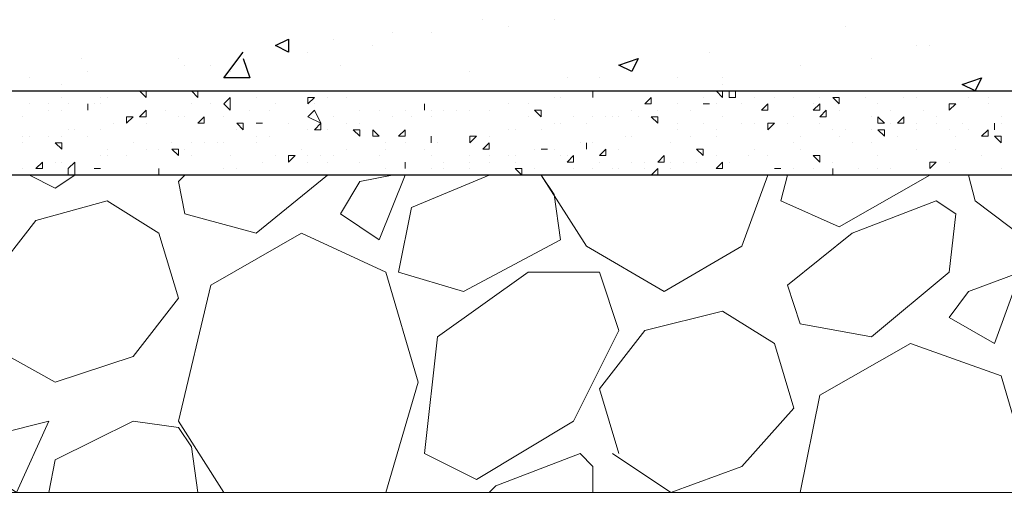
# Model space of a CAD drawing. Header units: metres. Extents: x 5.7 to 89.8, y 4 to 63.5.
# Tile 275 of 475: x 55.859 to 57.323, y 9.243 to 9.946. Entities that reach past the tile are written whole.
import ezdxf

# ---------------------------------------------------------------- set-up
doc = ezdxf.new("R2010")
doc.units = ezdxf.units.M
doc.header["$MEASUREMENT"] = 0
for name, color, linetype in [('PDF17_hatch', 7, 'Continuous'), ('PDF17_hatch-borshi', 7, 'Continuous'), ('PDF17_kaff', 7, 'Continuous')]:
    doc.layers.add(name, color=color, linetype=linetype)

msp = doc.modelspace()

# ---------------------------------------------------------------- linework, layer by layer
at = {"layer": 'PDF17_hatch', "lineweight": 25}
for points in [[(56.548, 9.9458), (56.548, 9.9458)], [(56.6539, 9.9458), (56.6539, 9.9458)], [(56.4131, 9.9266), (56.4131, 9.9266)], [(56.4709, 9.9266), (56.4709, 9.9266)], [(56.5865, 9.9362), (56.5865, 9.9362)], [(57.0873, 9.9362), (57.0873, 9.9362)], [(56.3265, 9.9169), (56.3265, 9.9169)], [(56.1916, 9.888), (56.2013, 9.8591), (56.1627, 9.8591), (56.1916, 9.8977)], [(56.2879, 9.8977), (56.2879, 9.8977)], [(56.3843, 9.9073), (56.3843, 9.9073)], [(56.8851, 9.8977), (56.8851, 9.8977)], [(57.1933, 9.9073), (57.1933, 9.9073)], [(57.2125, 9.9073), (57.2125, 9.9073)], [(55.9509, 9.888), (55.9509, 9.888)], [(56.0953, 9.888), (56.0953, 9.888)], [(57.1259, 9.888), (57.1259, 9.888)], [(55.9605, 9.8688), (55.9605, 9.8688)], [(56.105, 9.8784), (56.105, 9.8784)], [(56.1435, 9.8784), (56.1435, 9.8784)], [(56.1724, 9.8688), (56.1724, 9.8688)], [(56.3361, 9.8784), (56.3361, 9.8784)], [(56.5287, 9.8688), (56.5287, 9.8688)], [(57.0199, 9.8784), (57.0199, 9.8784)], [(55.8738, 9.8591), (55.8738, 9.8591)], [(56.6732, 9.8591), (56.6732, 9.8591)], [(56.7213, 9.8591), (56.7213, 9.8591)], [(56.8369, 9.8591), (56.8369, 9.8591)], [(56.9043, 9.8591), (56.9043, 9.8591)], [(55.922, 9.8495), (55.922, 9.8495)], [(56.0279, 9.8399), (56.0279, 9.8399)], [(56.7695, 9.8399), (56.7695, 9.8399)], [(56.9043, 9.8495), (56.9043, 9.8495)], [(57.097, 9.8399), (57.097, 9.8399)]]:
    msp.add_lwpolyline(points, dxfattribs=at)
for points in [[(56.259, 9.9169), (56.259, 9.8977), (56.2398, 9.9073)], [(56.7791, 9.888), (56.7695, 9.8688), (56.7502, 9.8784)], [(57.2896, 9.8591), (57.28, 9.8399), (57.2607, 9.8495)]]:
    msp.add_lwpolyline(points, close=True, dxfattribs=at)
at = {"layer": 'PDF17_hatch-borshi', "lineweight": 18}
for points in [[(56.0375, 9.8399), (56.0375, 9.8399)], [(56.0375, 9.8399), (56.0472, 9.8302), (56.0472, 9.8399)], [(56.0472, 9.8399), (56.0472, 9.8399)], [(56.105, 9.8399), (56.105, 9.8399)], [(56.1146, 9.8399), (56.1146, 9.8399)], [(56.1146, 9.8399), (56.1242, 9.8302), (56.1242, 9.8399)], [(56.5287, 9.8399), (56.5287, 9.8399)], [(56.9236, 9.8399), (56.9236, 9.8302), (56.914, 9.8302), (56.914, 9.8399)], [(56.9236, 9.8399), (56.9236, 9.8399)], [(56.9429, 9.8399), (56.9429, 9.8399)], [(57.0392, 9.8399), (57.0392, 9.8399)], [(57.1066, 9.8399), (57.1066, 9.8399)], [(57.2607, 9.8399), (57.2607, 9.8399)], [(57.28, 9.8399), (57.28, 9.8399)], [(55.922, 9.8302), (55.922, 9.8302)], [(55.9797, 9.8302), (55.9797, 9.8302)], [(55.9894, 9.8302), (55.9894, 9.8302)], [(56.0472, 9.8302), (56.0472, 9.8302)], [(56.0472, 9.8302), (56.0472, 9.8302)], [(56.0472, 9.8302), (56.0472, 9.8302)], [(56.2109, 9.8302), (56.2109, 9.8302)], [(56.3168, 9.8302), (56.3168, 9.8302)], [(56.3457, 9.8302), (56.3457, 9.8302)], [(56.3457, 9.8302), (56.3457, 9.8302)], [(56.6539, 9.8302), (56.6539, 9.8302)], [(56.6636, 9.8302), (56.6636, 9.8302)], [(56.7117, 9.8302), (56.7117, 9.8302)], [(56.8754, 9.8302), (56.8754, 9.8302)], [(56.9525, 9.8302), (56.9525, 9.8302)], [(56.9814, 9.8302), (56.9814, 9.8302)], [(57.0103, 9.8302), (57.0103, 9.8302)], [(57.0488, 9.8302), (57.0488, 9.8302)], [(57.1162, 9.8302), (57.1162, 9.8302)], [(57.174, 9.8302), (57.174, 9.8302)], [(57.1933, 9.8302), (57.1933, 9.8302)], [(57.2703, 9.8302), (57.2703, 9.8302)], [(57.2992, 9.8302), (57.2992, 9.8302)], [(55.8738, 9.8206), (55.8738, 9.8206)], [(55.8738, 9.8206), (55.8738, 9.8206)], [(55.8738, 9.8206), (55.8738, 9.8206)], [(55.9027, 9.8206), (55.9027, 9.8206)], [(55.9027, 9.811), (55.9027, 9.811)], [(55.922, 9.811), (55.922, 9.811)], [(55.9316, 9.8206), (55.9316, 9.8206)], [(55.9605, 9.811), (55.9605, 9.811)], [(55.9701, 9.8206), (55.9701, 9.8206)], [(55.9797, 9.8206), (55.9797, 9.8206)], [(56.0761, 9.811), (56.0761, 9.811)], [(56.1146, 9.8206), (56.1146, 9.8206)], [(56.1435, 9.8206), (56.1435, 9.8206)], [(56.1724, 9.8206), (56.1724, 9.8206)], [(56.1724, 9.811), (56.1724, 9.811)], [(56.2013, 9.811), (56.2013, 9.811)], [(56.2302, 9.811), (56.2302, 9.811)], [(56.2398, 9.8206), (56.2398, 9.8206)], [(56.2398, 9.8206), (56.2398, 9.8206)], [(56.2879, 9.8206), (56.2879, 9.8206)], [(56.2976, 9.8206), (56.2976, 9.8206)], [(56.365, 9.811), (56.365, 9.811)], [(56.3939, 9.811), (56.3939, 9.811)], [(56.4324, 9.811), (56.4324, 9.811)], [(56.4613, 9.8206), (56.4613, 9.8206)], [(56.4613, 9.8206), (56.4613, 9.8206)], [(56.4709, 9.811), (56.4709, 9.811)], [(56.4902, 9.811), (56.4902, 9.811)], [(56.5095, 9.811), (56.5095, 9.811)], [(56.5287, 9.811), (56.5287, 9.811)], [(56.5576, 9.811), (56.5576, 9.811)], [(56.5865, 9.8206), (56.5865, 9.8206)], [(56.5865, 9.8206), (56.5865, 9.8206)], [(56.6154, 9.8206), (56.6154, 9.8206)], [(56.7695, 9.811), (56.7695, 9.811)], [(56.808, 9.811), (56.808, 9.811)], [(56.8369, 9.8206), (56.8369, 9.8206)], [(56.8562, 9.811), (56.8562, 9.811)], [(56.8851, 9.8206), (56.8851, 9.8206)], [(56.8851, 9.8206), (56.8851, 9.8206)], [(56.8947, 9.8206), (56.8947, 9.8206)], [(56.9332, 9.8206), (56.9332, 9.8206)], [(56.9718, 9.811), (56.9718, 9.811)], [(57.0392, 9.8206), (57.0392, 9.8206)], [(57.0777, 9.811), (57.0777, 9.811)], [(57.1355, 9.8206), (57.1355, 9.8206)], [(57.1548, 9.811), (57.1548, 9.811)], [(57.2029, 9.811), (57.2029, 9.811)], [(57.2414, 9.8206), (57.2414, 9.8206)], [(57.2992, 9.8206), (57.2992, 9.8206)], [(57.2992, 9.8206), (57.2992, 9.8206)], [(55.8642, 9.8014), (55.8642, 9.8014)], [(56.0953, 9.8014), (56.0953, 9.8014)], [(56.105, 9.8014), (56.105, 9.8014)], [(56.1627, 9.8014), (56.1627, 9.8014)], [(56.3265, 9.8014), (56.3265, 9.8014)], [(56.4131, 9.8014), (56.4131, 9.8014)], [(56.442, 9.8014), (56.442, 9.8014)], [(56.4709, 9.8014), (56.4709, 9.8014)], [(56.6154, 9.8014), (56.6154, 9.8014)], [(56.6828, 9.8014), (56.6828, 9.8014)], [(56.7117, 9.8014), (56.7117, 9.8014)], [(56.731, 9.8014), (56.731, 9.8014)], [(56.7406, 9.8014), (56.7406, 9.8014)], [(56.7502, 9.8014), (56.7502, 9.8014)], [(56.7791, 9.8014), (56.7791, 9.8014)], [(56.9043, 9.8014), (56.9043, 9.8014)], [(57.0103, 9.8014), (57.0103, 9.8014)], [(57.1259, 9.8014), (57.1259, 9.8014)], [(57.2222, 9.8014), (57.2222, 9.8014)], [(57.3185, 9.8014), (57.3185, 9.8014)], [(55.9316, 9.7821), (55.9316, 9.7821)], [(55.9412, 9.7821), (55.9412, 9.7821)], [(55.9797, 9.7821), (55.9797, 9.7821)], [(55.999, 9.7917), (55.999, 9.7917)], [(56.0183, 9.7917), (56.0183, 9.7917)], [(56.0472, 9.7917), (56.0472, 9.7917)], [(56.0472, 9.7917), (56.0472, 9.7917)], [(56.182, 9.7821), (56.182, 9.7821)], [(56.2205, 9.7917), (56.2205, 9.7917)], [(56.259, 9.7917), (56.259, 9.7917)], [(56.2879, 9.7821), (56.2879, 9.7821)], [(56.2879, 9.7821), (56.2879, 9.7821)], [(56.3168, 9.7821), (56.3168, 9.7821)], [(56.3457, 9.7917), (56.3457, 9.7917)], [(56.365, 9.7917), (56.365, 9.7917)], [(56.5865, 9.7821), (56.5865, 9.7821)], [(56.5865, 9.7821), (56.5865, 9.7821)], [(56.5961, 9.7821), (56.5961, 9.7821)], [(56.6347, 9.7821), (56.6347, 9.7821)], [(56.6539, 9.7917), (56.6539, 9.7917)], [(56.6636, 9.7917), (56.6636, 9.7917)], [(56.7021, 9.7917), (56.7021, 9.7917)], [(56.808, 9.7917), (56.808, 9.7917)], [(56.8369, 9.7917), (56.8369, 9.7917)], [(56.8369, 9.7821), (56.8369, 9.7821)], [(56.8754, 9.7917), (56.8754, 9.7917)], [(56.8947, 9.7821), (56.8947, 9.7821)], [(56.9332, 9.7917), (56.9332, 9.7917)], [(56.9525, 9.7917), (56.9525, 9.7917)], [(56.9718, 9.7821), (56.9718, 9.7821)], [(57.0007, 9.7917), (57.0007, 9.7917)], [(57.0007, 9.7917), (57.0007, 9.7917)], [(57.0488, 9.7917), (57.0488, 9.7917)], [(57.0681, 9.7821), (57.0681, 9.7821)], [(57.0873, 9.7821), (57.0873, 9.7821)], [(57.1259, 9.7821), (57.1259, 9.7821)], [(57.1355, 9.7821), (57.1355, 9.7821)], [(57.1548, 9.7917), (57.1548, 9.7917)], [(57.1933, 9.7917), (57.1933, 9.7917)], [(57.1933, 9.7821), (57.1933, 9.7821)], [(57.2222, 9.7917), (57.2222, 9.7917)], [(57.2222, 9.7917), (57.2222, 9.7917)], [(57.2222, 9.7917), (57.2222, 9.7917)], [(57.2414, 9.7821), (57.2414, 9.7821)], [(57.2607, 9.7917), (57.2607, 9.7917)], [(57.2703, 9.7821), (57.2703, 9.7821)], [(57.3089, 9.7821), (57.3089, 9.7821)], [(57.3185, 9.7917), (57.3185, 9.7917)], [(55.8642, 9.7725), (55.8642, 9.7725)], [(55.8738, 9.7725), (55.8738, 9.7725)], [(55.9027, 9.7725), (55.9027, 9.7725)], [(55.9027, 9.7725), (55.9027, 9.7725)], [(55.922, 9.7725), (55.922, 9.7725)], [(55.9605, 9.7725), (55.9605, 9.7725)], [(56.2109, 9.7725), (56.2109, 9.7725)], [(56.2302, 9.7725), (56.2302, 9.7725)], [(56.5287, 9.7725), (56.5287, 9.7725)], [(56.5576, 9.7725), (56.5576, 9.7725)], [(56.7599, 9.7725), (56.7599, 9.7725)], [(56.7695, 9.7725), (56.7695, 9.7725)], [(56.8562, 9.7725), (56.8562, 9.7725)], [(56.8947, 9.7725), (56.8947, 9.7725)], [(57.0199, 9.7725), (57.0199, 9.7725)], [(57.0777, 9.7725), (57.0777, 9.7725)], [(57.1644, 9.7725), (57.1644, 9.7725)], [(57.2511, 9.7725), (57.2511, 9.7725)], [(57.3185, 9.7725), (57.3185, 9.7725)], [(55.8642, 9.7628), (55.8642, 9.7628)], [(55.8642, 9.7628), (55.8642, 9.7628)], [(55.922, 9.7532), (55.922, 9.7532)], [(55.9894, 9.7532), (55.9894, 9.7532)], [(56.0279, 9.7628), (56.0279, 9.7628)], [(56.0472, 9.7532), (56.0472, 9.7532)], [(56.0472, 9.7532), (56.0472, 9.7532)], [(56.0472, 9.7532), (56.0472, 9.7532)], [(56.0664, 9.7532), (56.0664, 9.7532)], [(56.0857, 9.7628), (56.0857, 9.7628)], [(56.105, 9.7532), (56.105, 9.7532)], [(56.1146, 9.7628), (56.1146, 9.7628)], [(56.1338, 9.7628), (56.1338, 9.7628)], [(56.1531, 9.7628), (56.1531, 9.7628)], [(56.1627, 9.7628), (56.1627, 9.7628)], [(56.1627, 9.7628), (56.1627, 9.7628)], [(56.2109, 9.7628), (56.2109, 9.7628)], [(56.2783, 9.7532), (56.2783, 9.7532)], [(56.3457, 9.7532), (56.3457, 9.7532)], [(56.3457, 9.7532), (56.3457, 9.7532)], [(56.4035, 9.7628), (56.4035, 9.7628)], [(56.4035, 9.7532), (56.4035, 9.7532)], [(56.4035, 9.7532), (56.4035, 9.7532)], [(56.4324, 9.7628), (56.4324, 9.7628)], [(56.4613, 9.7532), (56.4613, 9.7532)], [(56.4709, 9.7628), (56.4709, 9.7628)], [(56.4709, 9.7628), (56.4709, 9.7628)], [(56.4806, 9.7628), (56.4806, 9.7628)], [(56.5287, 9.7628), (56.5287, 9.7628)], [(56.5576, 9.7532), (56.5576, 9.7532)], [(56.625, 9.7532), (56.625, 9.7532)], [(56.6443, 9.7532), (56.6443, 9.7532)], [(56.6539, 9.7532), (56.6539, 9.7532)], [(56.6925, 9.7628), (56.6925, 9.7628)], [(56.7021, 9.7628), (56.7021, 9.7628)], [(56.7021, 9.7532), (56.7021, 9.7532)], [(56.7117, 9.7628), (56.7117, 9.7628)], [(56.7502, 9.7532), (56.7502, 9.7532)], [(56.8273, 9.7628), (56.8273, 9.7628)], [(56.9525, 9.7532), (56.9525, 9.7532)], [(56.9525, 9.7532), (56.9525, 9.7532)], [(57.0103, 9.7628), (57.0103, 9.7628)], [(57.0199, 9.7532), (57.0199, 9.7532)], [(57.097, 9.7628), (57.097, 9.7628)], [(57.1259, 9.7628), (57.1259, 9.7628)], [(57.1933, 9.7532), (57.1933, 9.7532)], [(57.2511, 9.7532), (57.2511, 9.7532)], [(57.3185, 9.7628), (57.3185, 9.7628)], [(55.9797, 9.7436), (55.9797, 9.7436)], [(55.9797, 9.7436), (55.9797, 9.7436)], [(55.9894, 9.7436), (55.9894, 9.7436)], [(56.0183, 9.7436), (56.0183, 9.7436)], [(56.1146, 9.7436), (56.1146, 9.7436)], [(56.1724, 9.7436), (56.1724, 9.7436)], [(56.2398, 9.7436), (56.2398, 9.7436)], [(56.2879, 9.7436), (56.2879, 9.7436)], [(56.3072, 9.7436), (56.3072, 9.7436)], [(56.3265, 9.7436), (56.3265, 9.7436)], [(56.3939, 9.7436), (56.3939, 9.7436)], [(56.4709, 9.7436), (56.4709, 9.7436)], [(56.5287, 9.7436), (56.5287, 9.7436)], [(56.5576, 9.7436), (56.5576, 9.7436)], [(56.5865, 9.7436), (56.5865, 9.7436)], [(56.5961, 9.7436), (56.5961, 9.7436)], [(56.6636, 9.7436), (56.6636, 9.7436)], [(56.6732, 9.7436), (56.6732, 9.7436)], [(56.8754, 9.7436), (56.8754, 9.7436)], [(56.8947, 9.7436), (56.8947, 9.7436)], [(56.9429, 9.7436), (56.9429, 9.7436)], [(56.9718, 9.7436), (56.9718, 9.7436)], [(57.1355, 9.7436), (57.1355, 9.7436)], [(57.2896, 9.7436), (57.2896, 9.7436)], [(57.2896, 9.7436), (57.2896, 9.7436)], [(55.8642, 9.7243), (55.8642, 9.7243)], [(55.8642, 9.7243), (55.8642, 9.7243)], [(55.8738, 9.7147), (55.9123, 9.6954), (55.9412, 9.7147), (55.9412, 9.7339), (55.9316, 9.7243), (55.9316, 9.7147)], [(55.9123, 9.7339), (55.9123, 9.7339)], [(55.9123, 9.7339), (55.9123, 9.7339)], [(55.922, 9.7339), (55.922, 9.7339)], [(55.9797, 9.7243), (55.9797, 9.7243)], [(56.1627, 9.7243), (56.1627, 9.7243)], [(56.182, 9.7243), (56.182, 9.7243)], [(56.2205, 9.7339), (56.2205, 9.7339)], [(56.259, 9.7339), (56.259, 9.7339)], [(56.2879, 9.7339), (56.2879, 9.7339)], [(56.3168, 9.7339), (56.3168, 9.7339)], [(56.365, 9.7339), (56.365, 9.7339)], [(56.4035, 9.7243), (56.4035, 9.7243)], [(56.4324, 9.7339), (56.4324, 9.7339)], [(56.4324, 9.7339), (56.4324, 9.7339)], [(56.4709, 9.7243), (56.4709, 9.7243)], [(56.4902, 9.7339), (56.4902, 9.7339)], [(56.4902, 9.7243), (56.4902, 9.7243)], [(56.5287, 9.7339), (56.5287, 9.7339)], [(56.5287, 9.7243), (56.5287, 9.7243)], [(56.5576, 9.7339), (56.5576, 9.7339)], [(56.5576, 9.7339), (56.5576, 9.7339)], [(56.5961, 9.7339), (56.5961, 9.7339)], [(56.6058, 9.7147), (56.5961, 9.7243), (56.6058, 9.7243), (56.6058, 9.7147), (56.6347, 9.7147), (56.7021, 9.6087), (56.8177, 9.5413), (56.9332, 9.6087), (56.9718, 9.7147)], [(56.625, 9.7243), (56.625, 9.7243)], [(56.6828, 9.7243), (56.6828, 9.7243)], [(56.7117, 9.7243), (56.7117, 9.7243)], [(56.7213, 9.7339), (56.7213, 9.7339)], [(56.7406, 9.7243), (56.7406, 9.7243)], [(56.7502, 9.7243), (56.7502, 9.7243)], [(56.7695, 9.7339), (56.7695, 9.7339)], [(56.7888, 9.7339), (56.7888, 9.7339)], [(56.7888, 9.7243), (56.7888, 9.7243)], [(56.7984, 9.7147), (56.808, 9.7243), (56.808, 9.7147)], [(56.808, 9.7339), (56.808, 9.7339)], [(56.8273, 9.7339), (56.8273, 9.7339)], [(56.8273, 9.7243), (56.8273, 9.7243)], [(56.8466, 9.7339), (56.8466, 9.7339)], [(56.8658, 9.7339), (56.8658, 9.7339)], [(56.914, 9.7339), (56.914, 9.7339)], [(56.9814, 9.7243), (56.9814, 9.7243)], [(56.9814, 9.7243), (56.9814, 9.7243)], [(57.0103, 9.7243), (57.0103, 9.7243)], [(57.0392, 9.7243), (57.0392, 9.7243)], [(57.0681, 9.7339), (57.0681, 9.7339)], [(57.1066, 9.7243), (57.1066, 9.7243)], [(57.1355, 9.7243), (57.1355, 9.7243)], [(57.1548, 9.7243), (57.1548, 9.7243)], [(57.2125, 9.7339), (57.2125, 9.7339)], [(57.2222, 9.7339), (57.2222, 9.7339)], [(57.2414, 9.7339), (57.2414, 9.7339)], [(57.3185, 9.7243), (57.3185, 9.7243)], [(57.3185, 9.7243), (57.3185, 9.7243)], [(56.3168, 9.7147), (56.2109, 9.628), (56.105, 9.6569), (56.0953, 9.705), (56.105, 9.7147)], [(56.4131, 9.7147), (56.365, 9.705), (56.3361, 9.6569), (56.3939, 9.6184), (56.4324, 9.7147)], [(56.5576, 9.7147), (56.442, 9.6665), (56.4228, 9.5702), (56.5191, 9.5413), (56.6636, 9.6184), (56.6539, 9.6858), (56.6347, 9.7147)], [(57.2125, 9.7147), (57.0777, 9.6376), (56.991, 9.6761), (57.0007, 9.7147)], [(57.2703, 9.7147), (57.28, 9.6761), (57.357, 9.6184), (57.4726, 9.6569), (57.5207, 9.7147)], [(55.8353, 9.4643), (55.816, 9.5606), (55.8834, 9.6473), (55.9894, 9.6761), (56.0664, 9.628), (56.0953, 9.5317), (56.0279, 9.445), (55.9123, 9.4065), (55.8256, 9.4546)], [(56.4035, 9.2427), (56.4517, 9.4065), (56.4035, 9.5702), (56.2783, 9.628), (56.1435, 9.5509), (56.0953, 9.3487), (56.1627, 9.2427)], [(56.7502, 9.3005), (56.7213, 9.3968), (56.7888, 9.4835), (56.9043, 9.5124), (56.9814, 9.4643), (57.0103, 9.3679), (56.9332, 9.2813), (56.8273, 9.2427), (56.7406, 9.3005)], [(57.3666, 9.2427), (57.3666, 9.2524), (57.3185, 9.4161), (57.1836, 9.4643), (57.0488, 9.3872), (57.0199, 9.2427)], [(56.1242, 9.2427), (56.1146, 9.3102), (56.0953, 9.3391), (56.0279, 9.3487), (55.9123, 9.2909), (55.9027, 9.2427)], [(56.5576, 9.2427), (56.5672, 9.2524), (56.6925, 9.3005), (56.7117, 9.2813), (56.7117, 9.2427)]]:
    msp.add_lwpolyline(points, dxfattribs=at)
for points in [[(56.7117, 9.8399), (56.7117, 9.8302)], [(56.9043, 9.8399), (56.9043, 9.8302), (56.8947, 9.8399)], [(56.1724, 9.811), (56.1627, 9.8206), (56.1724, 9.8302)], [(56.2976, 9.8302), (56.2879, 9.8206), (56.2879, 9.8302)], [(56.7984, 9.8302), (56.7984, 9.8206), (56.7888, 9.8206)], [(57.0777, 9.8302), (57.0777, 9.8206), (57.0681, 9.8302)], [(55.9605, 9.8206), (55.9605, 9.811)], [(56.0472, 9.811), (56.0472, 9.8014), (56.0375, 9.8014)], [(56.3072, 9.7917), (56.2879, 9.8014), (56.2976, 9.811)], [(56.4613, 9.8206), (56.4613, 9.811)], [(56.6347, 9.811), (56.6347, 9.8014), (56.625, 9.811)], [(56.8851, 9.8206), (56.8754, 9.8206)], [(56.9718, 9.8206), (56.9718, 9.811), (56.9621, 9.811)], [(57.0488, 9.811), (57.0392, 9.811), (57.0488, 9.8206)], [(57.0584, 9.811), (57.0584, 9.8014), (57.0488, 9.8014)], [(57.2511, 9.8206), (57.2414, 9.811), (57.2414, 9.8206)], [(56.0279, 9.8014), (56.0183, 9.7917), (56.0183, 9.8014)], [(56.1338, 9.8014), (56.1338, 9.7917), (56.1242, 9.7917)], [(56.808, 9.8014), (56.808, 9.7917), (56.7984, 9.8014)], [(57.1355, 9.8014), (57.1451, 9.7917), (57.1355, 9.7917)], [(57.174, 9.7917), (57.1644, 9.7917), (57.174, 9.8014)], [(56.1916, 9.7917), (56.1916, 9.7821), (56.182, 9.7917)], [(56.2205, 9.7917), (56.2109, 9.7917)], [(56.3072, 9.7917), (56.3072, 9.7821), (56.2976, 9.7821)], [(56.365, 9.7821), (56.365, 9.7725), (56.3554, 9.7821)], [(56.3843, 9.7821), (56.3939, 9.7725), (56.3843, 9.7725)], [(56.4324, 9.7725), (56.4228, 9.7725), (56.4324, 9.7821)], [(56.9814, 9.7917), (56.9718, 9.7821), (56.9718, 9.7917)], [(57.1451, 9.7821), (57.1451, 9.7725), (57.1355, 9.7821)], [(57.2992, 9.7725), (57.2896, 9.7725), (57.2992, 9.7821)], [(57.3089, 9.7917), (57.3089, 9.7821)], [(56.4709, 9.7725), (56.4709, 9.7628)], [(56.5384, 9.7725), (56.5287, 9.7628), (56.5287, 9.7725)], [(57.3185, 9.7725), (57.3185, 9.7628), (57.3089, 9.7725)], [(55.922, 9.7628), (55.922, 9.7532), (55.9123, 9.7628)], [(56.0953, 9.7532), (56.0953, 9.7436), (56.0857, 9.7532)], [(56.5576, 9.7532), (56.548, 9.7532), (56.5576, 9.7628)], [(56.5576, 9.7628), (56.5576, 9.7532)], [(56.6443, 9.7532), (56.6347, 9.7532)], [(56.7021, 9.7628), (56.7021, 9.7532)], [(56.731, 9.7532), (56.731, 9.7436), (56.7213, 9.7436)], [(56.8754, 9.7532), (56.8754, 9.7436), (56.8658, 9.7532)], [(56.2687, 9.7436), (56.259, 9.7339), (56.259, 9.7436)], [(56.6828, 9.7339), (56.6732, 9.7339), (56.6828, 9.7436)], [(56.8177, 9.7436), (56.8177, 9.7339), (56.808, 9.7339)], [(57.0488, 9.7436), (57.0488, 9.7339), (57.0392, 9.7436)], [(55.8931, 9.7339), (55.8931, 9.7243), (55.8834, 9.7243)], [(55.9797, 9.7243), (55.9701, 9.7243)], [(56.0664, 9.7243), (56.0664, 9.7147)], [(56.4324, 9.7339), (56.4324, 9.7243)], [(56.9043, 9.7339), (56.9043, 9.7243), (56.8947, 9.7243)], [(56.9814, 9.7243), (56.991, 9.7243)], [(57.0681, 9.7243), (57.0681, 9.7147)], [(57.2222, 9.7339), (57.2125, 9.7243), (57.2125, 9.7339)], [(57.0007, 9.5509), (57.097, 9.628), (57.2222, 9.6761), (57.2511, 9.6569), (57.2414, 9.5702), (57.1259, 9.4739), (57.0199, 9.4932)], [(56.5384, 9.262), (56.4613, 9.3005), (56.4806, 9.4739), (56.6154, 9.5702), (56.7213, 9.5702), (56.7502, 9.4835), (56.6828, 9.3487)], [(57.2703, 9.5413), (57.2414, 9.5028), (57.3089, 9.4643), (57.3474, 9.5702)], [(55.8256, 9.3294), (55.7968, 9.2813), (55.8545, 9.2427), (55.9027, 9.3487)]]:
    msp.add_lwpolyline(points, close=True, dxfattribs=at)
at = {"layer": 'PDF17_kaff', "lineweight": 30}
msp.add_lwpolyline([(54.092, 9.7147), (54.092, 9.8399), (58.5802, 9.8399), (58.5802, 9.7147)], close=True, dxfattribs=at)
at = {"layer": 'PDF17_kaff', "lineweight": 20}
msp.add_lwpolyline([(58.7728, 9.2427), (53.7357, 9.2427)], dxfattribs=at)

doc.saveas('drawing.dxf')
